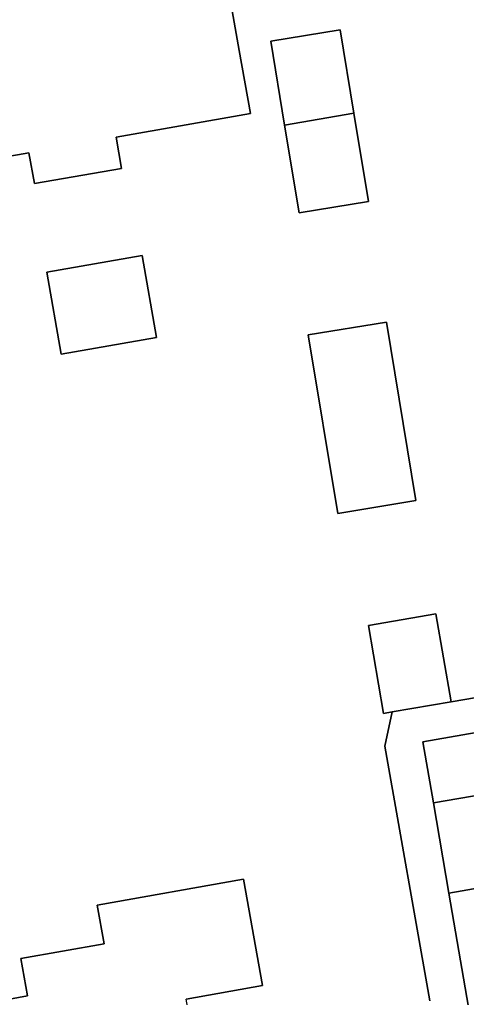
# Model space of a CAD drawing. Extents: x 162879 to 165540, y 384011 to 385181.
# Drawn here: x 164346.18 to 164365.2, y 384355.34 to 384396.99 of the extents above; entities that cross this region are included whole.
import ezdxf

# ---------------------------------------------------------------- set-up
doc = ezdxf.new("R2010")
doc.units = 0
for name, color, linetype in [('IMGEO_Erf', 7, 'Continuous'), ('IMGEO_Pand', 7, 'Continuous'), ('IMGEO_Voetpad_open', 7, 'Continuous')]:
    doc.layers.add(name, color=color, linetype=linetype)

msp = doc.modelspace()

# ---------------------------------------------------------------- linework, layer by layer
at = {"layer": 'IMGEO_Erf'}
for points in [[(164354.337, 384402.442), (164355.526, 384395.68), (164355.998, 384392.993), (164350.281, 384391.988), (164350.515, 384390.655), (164346.808, 384390.003), (164346.577, 384391.321), (164340.983, 384390.338), (164335.388, 384389.355), (164335.62, 384388.035), (164331.978, 384387.394), (164331.74, 384388.748), (164326.03, 384387.745), (164325.635, 384389.994), (164324.373, 384397.171)], [(164363.634, 384355.191), (164361.726, 384366.048), (164362.031, 384367.497), (164361.67, 384367.435), (164361.022, 384371.18), (164363.9, 384371.678), (164364.548, 384367.933), (164371.93, 384369.2), (164370.812, 384375.56), (164369.724, 384381.748), (164369.704, 384381.861), (164366.825, 384381.359), (164365.747, 384387.53), (164368.619, 384388.031), (164367.528, 384394.236), (164366.437, 384400.442)], [(164349.479, 384359.268), (164355.712, 384360.373), (164356.515, 384355.844), (164353.267, 384355.268)], [(164340.677, 384354.322), (164349.365, 384304.294), (164354.413, 384305.072), (164353.282, 384311.453), (164352.177, 384317.686), (164351.073, 384323.919), (164349.968, 384330.152), (164348.863, 384336.385), (164347.759, 384342.618), (164346.654, 384348.851), (164345.524, 384355.226), (164346.509, 384355.401), (164346.226, 384356.996), (164349.771, 384357.624), (164349.479, 384359.268)]]:
    msp.add_lwpolyline(points, dxfattribs=at)
for points in [[(164357.456, 384392.5), (164356.868, 384396.071), (164359.82, 384396.557), (164360.405, 384393.008), (164361.025, 384389.248), (164358.072, 384388.762)], [(164347.949, 384382.745), (164347.343, 384386.235), (164351.398, 384386.939), (164352.004, 384383.449)], [(164359.719, 384375.955), (164358.465, 384383.56), (164361.791, 384384.108), (164363.045, 384376.503)], [(164375.258, 384361.685), (164374.127, 384368.119), (164363.336, 384366.222), (164363.793, 384363.623), (164366.539, 384364.093), (164367.194, 384360.268), (164368.239, 384354.159), (164365.493, 384353.689), (164365.945, 384351.043), (164369.151, 384351.592), (164369.216, 384351.209), (164376.863, 384352.554), (164376.348, 384355.484)]]:
    msp.add_lwpolyline(points, close=True, dxfattribs=at)
at = {"layer": 'IMGEO_Pand'}
for points in [[(164339.323, 384399.809), (164340.983, 384390.338), (164346.577, 384391.321), (164346.808, 384390.003), (164350.515, 384390.655), (164350.281, 384391.988), (164355.998, 384392.993), (164355.526, 384395.68), (164354.337, 384402.442), (164348.305, 384401.382), (164347.887, 384403.757), (164345.117, 384403.27), (164345.533, 384400.9)], [(164357.456, 384392.5), (164360.405, 384393.008), (164359.82, 384396.557), (164356.868, 384396.071)], [(164360.405, 384393.008), (164357.456, 384392.5), (164358.072, 384388.762), (164361.025, 384389.248)], [(164347.343, 384386.235), (164347.949, 384382.745), (164352.004, 384383.449), (164351.398, 384386.939)], [(164359.719, 384375.955), (164363.045, 384376.503), (164361.791, 384384.108), (164358.465, 384383.56)], [(164363.9, 384371.678), (164361.022, 384371.18), (164361.67, 384367.435), (164362.031, 384367.497), (164364.548, 384367.933)], [(164364.45, 384359.786), (164367.194, 384360.268), (164366.539, 384364.093), (164363.793, 384363.623)], [(164346.654, 384348.851), (164354.168, 384350.182), (164353.267, 384355.268), (164356.515, 384355.844), (164355.712, 384360.373), (164349.479, 384359.268), (164349.771, 384357.624), (164346.226, 384356.996), (164346.509, 384355.401), (164345.524, 384355.226)], [(164364.45, 384359.786), (164365.493, 384353.689), (164368.239, 384354.159), (164367.194, 384360.268)]]:
    msp.add_lwpolyline(points, close=True, dxfattribs=at)
at = {"layer": 'IMGEO_Voetpad_open'}
msp.add_lwpolyline([(164365.493, 384353.689), (164364.45, 384359.786), (164363.793, 384363.623), (164363.336, 384366.222), (164374.127, 384368.119), (164377.553, 384368.708), (164382.477, 384369.574), (164383.627, 384369.775), (164383.375, 384371.211), (164380.611, 384370.727), (164371.93, 384369.2), (164364.548, 384367.933), (164362.031, 384367.497), (164361.726, 384366.048), (164363.634, 384355.191)], dxfattribs=at)

doc.saveas('drawing.dxf')
